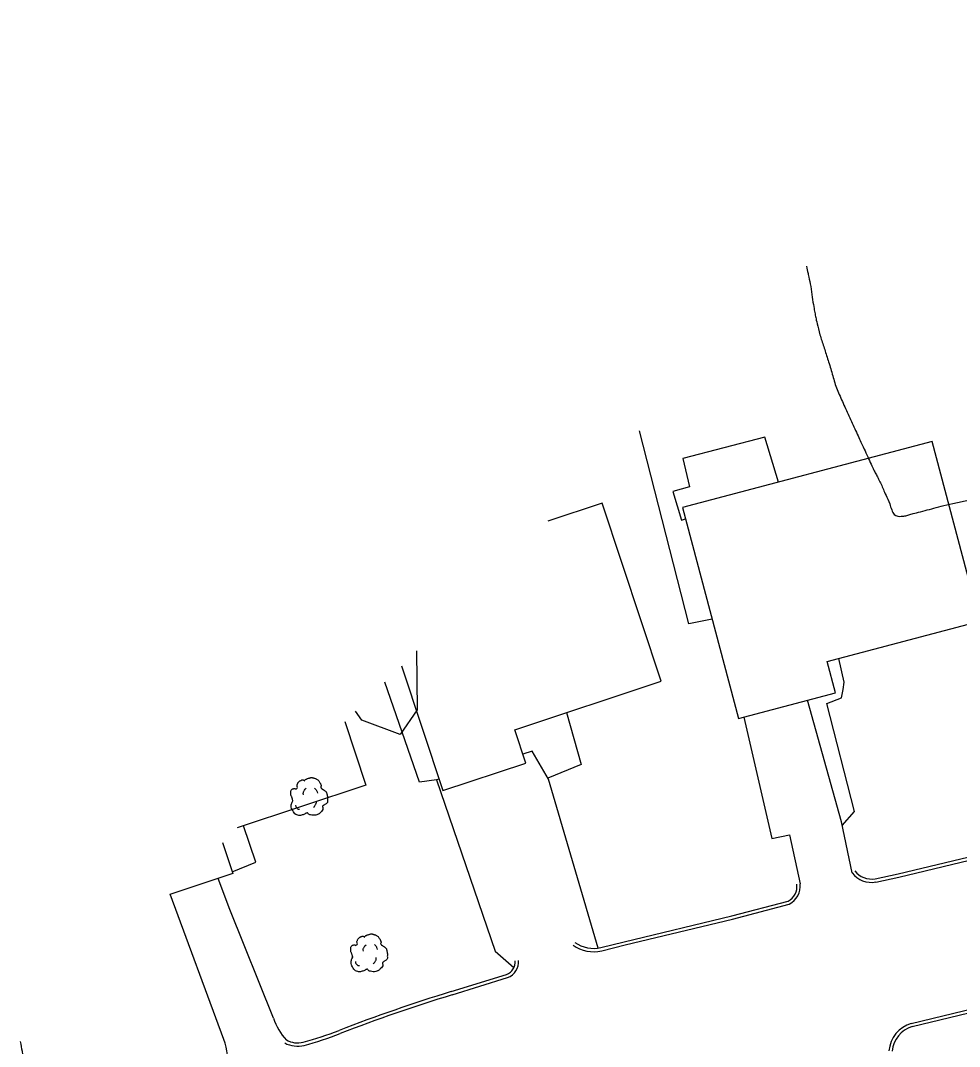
# Model space of a CAD drawing. Extents: x 2145380 to 2156929, y 139568 to 149130.
# Drawn here: x 2149299.6 to 2149468.3, y 143735.3 to 143919.6 of the extents above; entities that cross this region are included whole.
import ezdxf

# ---------------------------------------------------------------- set-up
doc = ezdxf.new("R2010")
doc.units = 0
for name, color, linetype in [('TOPO_Asphalt', 7, 'Continuous'), ('TOPO_Building', 7, 'Continuous'), ('TOPO_Concrete', 7, 'Continuous'), ('TOPO_Curb Back', 7, 'Continuous'), ('TOPO_Dirt Grav', 7, 'Continuous'), ('TOPO_Fence', 7, 'Continuous'), ('TOPO_Sidewalk', 7, 'Continuous'), ('TOPO_Tree', 7, 'Continuous'), ('TOPO_Tree Line', 7, 'Continuous')]:
    doc.layers.add(name, color=color, linetype=linetype)

# ---------------------------------------------------------------- blocks, each defined once
blk = doc.blocks.new('TREE')
at = {"layer": 'TOPO_Tree'}
for points in [[(-3.49, 17.6), (-3.07, 18.27), (-2.58, 18.8), (-1.9, 19.19), (-1.05, 19.68), (-0.19, 19.96), (0.74, 20.24), (1.62, 20.51), (2.51, 20.82), (3.39, 20.77), (4.1, 20.73), (4.8, 20.47), (5.51, 20.24), (6.43, 19.95), (7.32, 19.73), (8.15, 19.19), (9.36, 18.4), (10.02, 17.21), (10.8, 16.01), (11.24, 15.33), (11.58, 14.62), (11.86, 13.89), (12.17, 13.08), (11.37, 12.02), (11.86, 11.25), (12, 11.03), (12.18, 10.86), (12.39, 10.72), (12.91, 10.35), (13.45, 10.02), (13.97, 9.66), (14.7, 9.16), (15.41, 8.68), (16.09, 8.07), (16.7, 7.53), (16.93, 6.73), (17.15, 5.95), (17.59, 4.38), (17.71, 2.77), (17.68, 1.19), (17.65, -0.25), (17.83, -2.22), (16.62, -3.04), (15.47, -3.83), (14.31, -4.58), (13.16, -5.35)], [(-14.07, -0.4), (-14.17, 0.5), (-14.37, 1.38), (-14.6, 2.25), (-14.84, 3.17), (-15.47, 3.96), (-15.66, 4.9), (-15.8, 5.59), (-15.71, 6.31), (-15.66, 7.01), (-15.6, 7.91), (-15.72, 8.8), (-15.13, 9.66), (-14.62, 10.42), (-13.76, 10.49), (-13.02, 10.72), (-12.18, 10.98), (-11.06, 10), (-10.37, 10.72), (-9.4, 11.74), (-10.29, 13.28), (-9.84, 14.42), (-9.56, 15.15), (-9.32, 15.89), (-8.78, 16.54), (-8.18, 17.26), (-7.5, 17.68), (-6.67, 18.13), (-6.14, 18.41), (-5.61, 18.61), (-5.08, 18.66), (-4.55, 18.71), (-4.02, 18.54), (-3.49, 18.13)], [(-4.21, 5.09), (-4.46, 6.09), (-4.3, 7.21), (-3.84, 8.21), (-3.33, 9.34), (-2.71, 10.27), (-1.64, 10.97)], [(5.89, 11.15), (6.5, 10.68), (6.96, 10.17), (7.36, 9.5), (7.93, 8.56), (8.31, 7.6), (8.46, 6.56)], [(13.16, -5.34), (13.25, -5.81), (13.36, -6.28), (13.45, -6.75), (13.76, -8.52), (12.24, -10.03), (10.8, -11.51), (9.98, -12.34), (9.13, -12.77), (8.15, -13.1), (5.97, -13.83), (3.32, -13.56), (1.27, -13.1), (0.49, -12.92), (-0.06, -11.44), (-0.84, -11.51), (-2.04, -11.61), (-3.28, -12.78), (-4.55, -13.1), (-6.06, -13.47), (-7.77, -14.03), (-9.31, -13.62), (-11.36, -13.09), (-12.84, -11.41), (-14.07, -9.39), (-15.32, -7.35), (-15.61, -5.13), (-15.13, -3.04), (-14.87, -1.89), (-13.91, -0.75), (-13.54, 0.13)], [(-11.38, -4.46), (-11.47, -5.41), (-11.03, -6.32), (-10.09, -7.22), (-9.3, -7.97), (-8.49, -8.26), (-7.7, -8.14)], [(4.79, -6.29), (5.71, -5.66), (6.3, -4.92), (6.81, -3.91), (7.36, -2.81), (7.63, -1.7), (7.54, -0.6)]]:
    blk.add_open_spline(points, degree=3, dxfattribs=at)

msp = doc.modelspace()

# ---------------------------------------------------------------- linework, layer by layer
at = {"layer": 'TOPO_Asphalt'}
for points in [[(2149449.05, 143766.48), (2149447.13, 143775.64), (2149441.03, 143797.52)], [(2149429.57, 143794.49), (2149434.59, 143772.64), (2149437.79, 143773.3), (2149439.69, 143764.51)], [(2149403.42, 143752.99), (2149394.47, 143783.34), (2149391.57, 143788.34), (2149389.87, 143787.8)], [(2149374.8, 143783.32), (2149374.35, 143783.2), (2149384.9, 143752.43), (2149388.26, 143749.47)], [(2149345.04, 143740.41), (2149337.23, 143759.94), (2149335.1, 143765.5)], [(2149336.12, 143736.54), (2149326.47, 143762.65)]]:
    msp.add_lwpolyline(points, dxfattribs=at)
for centre, radius, start, end in [((2149355.94, 143744.18), 11.53, 199.0894, 221.9968), ((2149326.72, 143732.79), 10.12, 349.9308, 21.7277)]:
    msp.add_arc(centre, radius, start, end, dxfattribs=at)
at = {"layer": 'TOPO_Building'}
msp.add_lwpolyline([(2149463.42, 143843.98), (2149418.58, 143832.11), (2149428.61, 143794.23), (2149446.03, 143798.85), (2149444.54, 143804.46), (2149471.96, 143811.73)], close=True, dxfattribs=at)
for points in [[(2149368.04, 143803.7), (2149375.47, 143781.29), (2149390.39, 143786.23), (2149388.41, 143792.2), (2149414.72, 143800.92), (2149404.12, 143832.92), (2149394.38, 143829.69)], [(2149357.9, 143793.69), (2149361.68, 143782.23), (2149338.53, 143774.59)], [(2149335.89, 143771.97), (2149337.74, 143766.37), (2149326.42, 143762.63)]]:
    msp.add_lwpolyline(points, dxfattribs=at)
at = {"layer": 'TOPO_Concrete'}
msp.add_lwpolyline([(2149435.81, 143836.67), (2149433.33, 143844.76), (2149418.59, 143840.94), (2149419.84, 143835.83), (2149416.8, 143835), (2149418.39, 143829.87), (2149419.12, 143830.07)], dxfattribs=at)
at = {"layer": 'TOPO_Curb Back'}
for points in [[(2149453.16, 143765.44), (2149457.31, 143766.29), (2149493.86, 143775.09)], [(2149453.28, 143764.85), (2149457.44, 143765.7), (2149494, 143774.51)], [(2149459.66, 143739.46), (2149504.92, 143750.4), (2149557.14, 143762.65), (2149599.31, 143772.43)], [(2149459.82, 143738.88), (2149505.06, 143749.82), (2149557.28, 143762.07), (2149599.41, 143771.84)], [(2149403.9, 143753.08), (2149408.1, 143754.13), (2149427.4, 143758.77), (2149437.52, 143761.42)], [(2149404.04, 143752.5), (2149408.25, 143753.55), (2149427.54, 143758.19), (2149437.73, 143760.85)], [(2149376.98, 143745.15), (2149386.94, 143748.26)], [(2149377.16, 143744.58), (2149387.14, 143747.69)]]:
    msp.add_lwpolyline(points, dxfattribs=at)
for centre, radius, start, end in [((2149452.49, 143769.11), 3.73, 217.3095, 280.3771), ((2149452.49, 143769.11), 4.33, 217.3095, 280.4672), ((2149436.12, 143764.07), 3, 297.7944, 7.2237), ((2149436.12, 143764.07), 3.59, 296.6404, 7.2248), ((2149402.61, 143758.8), 5.87, 234.8553, 282.7298), ((2149402.61, 143758.8), 6.47, 234.8567, 282.7943), ((2149386.07, 143750.53), 2.44, 290.9635, 4.3641), ((2149386.07, 143750.53), 3.04, 290.581, 4.3651), ((2149463.43, 143462.57), 295.51, 107.0111, 111.1434), ((2149463.44, 143462.54), 294.94, 107.0114, 111.1433), ((2149461.29, 143734.02), 5.67, 106.7225, 174.73), ((2149333.17, 143799.33), 65.57, 285.2531, 291.1626), ((2149333.17, 143799.33), 66.17, 285.2489, 291.1627), ((2149461.29, 143734.02), 5.07, 106.9009, 174.7324), ((2149349.39, 143740.11), 4.76, 240.9916, 284.3903), ((2149349.39, 143740.11), 4.16, 240.9915, 284.3304)]:
    msp.add_arc(centre, radius, start, end, dxfattribs=at)
at = {"layer": 'TOPO_Dirt Grav'}
msp.add_arc((2149267.44, 143729.02), 32.95, 6.2428, 12.5437, dxfattribs=at)
at = {"layer": 'TOPO_Fence'}
msp.add_lwpolyline([(2149423.89, 143812.08), (2149419.69, 143811.25), (2149410.84, 143845.93)], dxfattribs=at)
at = {"layer": 'TOPO_Sidewalk'}
for points in [[(2149447.27, 143774.98), (2149449.49, 143777.52), (2149444.48, 143796.92), (2149447.13, 143797.95), (2149447.45, 143799.46), (2149447.59, 143800.74), (2149446.66, 143805.03)], [(2149374.35, 143783.2), (2149371.27, 143782.76), (2149365.08, 143800.78)], [(2149397.73, 143795.29), (2149400.32, 143785.96), (2149394.36, 143783.53)], [(2149337.64, 143766.67), (2149341.9, 143768.39), (2149339.66, 143774.96)]]:
    msp.add_lwpolyline(points, dxfattribs=at)
at = {"layer": 'TOPO_Tree Line'}
msp.add_lwpolyline([(2149370.75, 143806.37), (2149370.86, 143795.8), (2149367.8, 143791.34), (2149360.95, 143793.94), (2149359.78, 143795.55)], dxfattribs=at)
msp.add_open_spline([(2149440.82, 143875.51), (2149440.95, 143874.91), (2149441.09, 143874.3), (2149441.22, 143873.7), (2149441.63, 143871.84), (2149441.83, 143869.94), (2149442.16, 143868.07), (2149442.33, 143867.15), (2149442.49, 143866.24), (2149442.7, 143865.34), (2149443.23, 143863.16), (2149443.94, 143861.05), (2149444.61, 143858.92), (2149445.4, 143856.44), (2149446.04, 143853.9), (2149447.12, 143851.53), (2149448.31, 143848.91), (2149449.52, 143846.29), (2149450.72, 143843.68), (2149451.36, 143842.29), (2149451.99, 143840.9), (2149452.63, 143839.51), (2149452.99, 143838.74), (2149453.41, 143838), (2149453.79, 143837.24), (2149454.26, 143836.31), (2149454.64, 143835.34), (2149455.09, 143834.4), (2149455.79, 143832.94), (2149456.46, 143830.46), (2149458, 143830.56), (2149458.71, 143830.6), (2149459.43, 143830.88), (2149460.13, 143831.06), (2149461.74, 143831.48), (2149463.34, 143831.91), (2149464.95, 143832.32), (2149467.13, 143832.88), (2149469.36, 143833.29), (2149471.51, 143833.95), (2149473.62, 143834.59), (2149475.71, 143835.26), (2149477.81, 143835.92), (2149479.09, 143836.33), (2149480.38, 143836.74), (2149481.67, 143837.14), (2149483.9, 143837.85), (2149486.14, 143838.55), (2149488.38, 143839.25), (2149490.69, 143839.97), (2149493, 143840.69), (2149495.33, 143841.35), (2149496.84, 143841.77), (2149498.37, 143842.08), (2149499.89, 143842.48), (2149501.76, 143842.97), (2149503.62, 143843.48), (2149505.49, 143844.01), (2149506.61, 143844.32), (2149507.74, 143844.62), (2149508.82, 143845.06), (2149510.19, 143845.62), (2149511.55, 143846.19), (2149512.91, 143846.77), (2149513.82, 143847.15), (2149514.72, 143847.53), (2149515.63, 143847.92), (2149516.81, 143848.41), (2149518.01, 143848.84), (2149519.2, 143849.33), (2149520.55, 143849.89), (2149521.72, 143850.77), (2149522.81, 143851.81), (2149524.14, 143853.07), (2149525.13, 143854.49), (2149526.12, 143856.03), (2149526.6, 143856.79), (2149527, 143857.54), (2149527.28, 143858.4), (2149527.86, 143860.14), (2149528.05, 143861.99), (2149527.77, 143863.73), (2149527.56, 143865.03), (2149527.23, 143866.33), (2149526.73, 143867.59), (2149526.15, 143869.05), (2149525.6, 143870.48), (2149524.85, 143871.83), (2149523.85, 143873.67), (2149522.82, 143875.5), (2149521.82, 143877.34), (2149521.32, 143878.25), (2149520.83, 143879.16), (2149520.34, 143880.07), (2149519.45, 143881.71), (2149518.64, 143883.38), (2149517.82, 143885.05), (2149517, 143886.71), (2149516.29, 143888.41), (2149515.57, 143890.13), (2149515.22, 143890.99), (2149514.91, 143891.88), (2149514.78, 143892.8), (2149514.64, 143893.78), (2149514.64, 143894.77), (2149514.72, 143895.74), (2149514.8, 143896.6), (2149514.87, 143897.46), (2149514.94, 143898.32), (2149515.02, 143899.21), (2149515.1, 143900.1), (2149515.18, 143900.98), (2149515.36, 143903), (2149515.73, 143905), (2149515.99, 143907), (2149516.12, 143907.97), (2149516.21, 143908.94), (2149516.29, 143909.9), (2149516.38, 143911.18), (2149516.11, 143912.44), (2149515.22, 143913.61), (2149514.33, 143914.79), (2149513.25, 143915.35), (2149512.03, 143915.82), (2149510.82, 143916.28), (2149509.62, 143916.71), (2149508.39, 143917.08), (2149506.76, 143917.57), (2149505.15, 143918.07), (2149503.49, 143918.44), (2149502.1, 143918.75), (2149500.71, 143918.94), (2149499.3, 143919.05), (2149496.97, 143919.23), (2149494.64, 143919.37), (2149492.31, 143919.43), (2149490.96, 143919.46), (2149489.62, 143919.43), (2149488.28, 143919.47), (2149487.44, 143919.49), (2149486.6, 143919.48), (2149485.77, 143919.59), (2149485.69, 143919.6), (2149485.61, 143919.61), (2149485.53, 143919.62)], degree=3, dxfattribs=at)

# ---------------------------------------------------------------- block references
at = {"layer": 'TOPO_Tree', "xscale": 0.19685000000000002, "yscale": 0.19685000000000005}
for p in [(2149351.28, 143779.52), (2149362.04, 143751.43)]:
    msp.add_blockref('TREE', p, dxfattribs=at)

doc.saveas('drawing.dxf')
